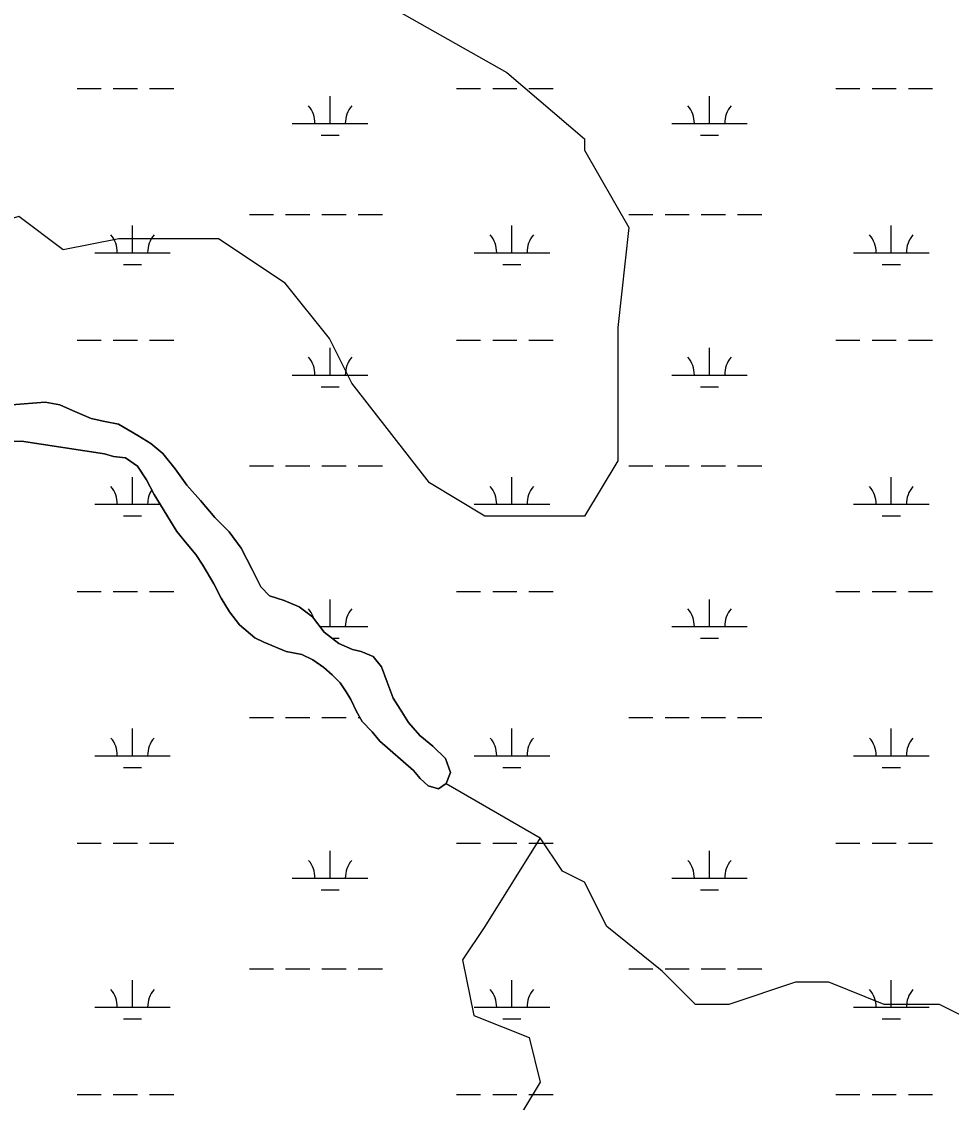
# Model space of a CAD drawing. Extents: x 3177185 to 3215018, y 812988 to 838321.
# Drawn here: x 3188306 to 3189536, y 819373 to 820802 of the extents above; entities that cross this region are included whole.
import ezdxf

# ---------------------------------------------------------------- set-up
doc = ezdxf.new("R2010")
doc.units = 0
for name, color, linetype in [('V-SITE-VEGE', 7, 'Continuous'), ('V-TOPO-SHOR', 7, 'Continuous'), ('V-WETL-SWMP', 7, 'Continuous')]:
    doc.layers.add(name, color=color, linetype=linetype)

msp = doc.modelspace()

# ---------------------------------------------------------------- linework, layer by layer
at = {"layer": 'V-SITE-VEGE'}
for p, q in [((3188336.6, 820299), (3188292.2, 820295.4)), ((3188356, 820295.3), (3188336.6, 820299)), ((3188372.7, 820287.8), (3188356, 820295.3)), ((3188397.8, 820277.4), (3188372.7, 820287.8)), ((3188415.5, 820273.1), (3188397.8, 820277.4)), ((3188433.7, 820269.5), (3188415.5, 820273.1)), ((3188459.5, 820254.8), (3188433.7, 820269.5)), ((3188288.1, 820246.7), (3188305.6, 820247.3)), ((3188305.6, 820247.3), (3188415.4, 820230.4)), ((3188476.5, 820244.3), (3188459.5, 820254.8)), ((3188492.5, 820230.8), (3188476.5, 820244.3)), ((3188415.4, 820230.4), (3188427.3, 820227)), ((3188427.3, 820227), (3188443.2, 820225.2)), ((3188443.2, 820225.2), (3188458.8, 820214)), ((3188508.9, 820210.4), (3188492.5, 820230.8)), ((3188458.8, 820214), (3188470.8, 820196)), ((3188524.3, 820189), (3188508.9, 820210.4)), ((3188470.8, 820196), (3188481, 820176.5)), ((3188542.2, 820168.7), (3188524.3, 820189)), ((3188481, 820176.5), (3188510.9, 820127.7)), ((3188561.1, 820146.4), (3188542.2, 820168.7)), ((3188580.1, 820127.3), (3188561.1, 820146.4)), ((3188510.9, 820127.7), (3188524.6, 820110.8)), ((3188596, 820105.7), (3188580.1, 820127.3)), ((3188524.6, 820110.8), (3188535.9, 820097.3)), ((3188610.5, 820077.4), (3188596, 820105.7)), ((3188535.9, 820097.3), (3188545.4, 820083)), ((3188545.4, 820083), (3188559.8, 820058.7)), ((3188621.9, 820054.5), (3188610.5, 820077.4)), ((3188559.8, 820058.7), (3188569.4, 820039.6)), ((3188633.5, 820042.6), (3188621.9, 820054.5)), ((3188569.4, 820039.6), (3188580.5, 820021.3)), ((3188652.8, 820036.3), (3188633.5, 820042.6)), ((3188672.7, 820027.9), (3188652.8, 820036.3)), ((3188580.5, 820021.3), (3188593.7, 820004.5)), ((3188690.2, 820014.8), (3188672.7, 820027.9)), ((3188593.7, 820004.5), (3188614.3, 819987.2)), ((3188705.7, 819994.5), (3188690.2, 820014.8)), ((3188725.3, 819979.6), (3188705.7, 819994.5)), ((3188614.3, 819987.2), (3188626.1, 819981.2)), ((3188626.1, 819981.2), (3188655.6, 819968.8)), ((3188743.3, 819971.7), (3188725.3, 819979.6)), ((3188655.6, 819968.8), (3188664.7, 819967.4)), ((3188664.7, 819967.4), (3188676.5, 819964.9)), ((3188676.5, 819964.9), (3188690.7, 819958)), ((3188754.7, 819969.1), (3188743.3, 819971.7)), ((3188770.5, 819962.6), (3188754.7, 819969.1)), ((3188781.7, 819948.6), (3188770.5, 819962.6)), ((3188690.7, 819958), (3188705.5, 819947.8)), ((3188705.5, 819947.8), (3188716.4, 819938.3)), ((3188789.4, 819928.6), (3188781.7, 819948.6)), ((3188716.4, 819938.3), (3188726.9, 819927.4)), ((3188726.9, 819927.4), (3188734.9, 819915.5)), ((3188796.9, 819907.3), (3188789.4, 819928.6)), ((3188734.9, 819915.5), (3188740.9, 819905.5)), ((3188740.9, 819905.5), (3188748.7, 819889.7)), ((3188806.6, 819892.7), (3188796.9, 819907.3)), ((3188748.7, 819889.7), (3188756, 819876.5)), ((3188817.2, 819875.3), (3188806.6, 819892.7)), ((3188756, 819876.5), (3188769.2, 819862.7)), ((3188832.2, 819858.1), (3188817.2, 819875.3)), ((3188769.2, 819862.7), (3188779.5, 819850.6)), ((3188779.5, 819850.6), (3188824, 819811.6)), ((3188849.8, 819843.9), (3188832.2, 819858.1)), ((3188866.5, 819827.4), (3188849.8, 819843.9)), ((3188873.1, 819809.1), (3188866.5, 819827.4)), ((3188824, 819811.6), (3188832.8, 819800.9)), ((3188867.4, 819794.6), (3188873.1, 819809.1)), ((3188832.8, 819800.9), (3188843.3, 819791.2)), ((3188843.3, 819791.2), (3188857, 819787.5)), ((3188857, 819787.5), (3188867.4, 819794.6))]:
    msp.add_line(p, q, dxfattribs=at)
msp.add_lwpolyline([(3188292.2, 820295.4), (3188336.6, 820299), (3188356, 820295.3), (3188372.7, 820287.8), (3188397.8, 820277.4), (3188415.5, 820273.1), (3188433.7, 820269.5), (3188459.5, 820254.8), (3188476.5, 820244.3), (3188492.5, 820230.8), (3188508.9, 820210.4), (3188524.3, 820189), (3188542.2, 820168.7), (3188561.1, 820146.4), (3188580.1, 820127.3), (3188596, 820105.7), (3188610.5, 820077.4), (3188621.9, 820054.5), (3188633.5, 820042.6), (3188652.8, 820036.3), (3188672.7, 820027.9), (3188690.2, 820014.8), (3188705.7, 819994.5), (3188725.3, 819979.6), (3188743.3, 819971.7), (3188754.7, 819969.1), (3188770.5, 819962.6), (3188781.7, 819948.6), (3188789.4, 819928.6), (3188796.9, 819907.3), (3188806.6, 819892.7), (3188817.2, 819875.3), (3188832.2, 819858.1), (3188849.8, 819843.9), (3188866.5, 819827.4), (3188873.1, 819809.1), (3188867.4, 819794.6), (3188857, 819787.5), (3188843.3, 819791.2), (3188832.8, 819800.9), (3188824, 819811.6), (3188779.5, 819850.6), (3188769.2, 819862.7), (3188756, 819876.5), (3188748.7, 819889.7), (3188740.9, 819905.5), (3188734.9, 819915.5), (3188726.9, 819927.4), (3188716.4, 819938.3), (3188705.5, 819947.8), (3188690.7, 819958), (3188676.5, 819964.9), (3188664.7, 819967.4), (3188655.6, 819968.8), (3188626.1, 819981.2), (3188614.3, 819987.2), (3188593.7, 820004.5), (3188580.5, 820021.3), (3188569.4, 820039.6), (3188559.8, 820058.7), (3188545.4, 820083), (3188535.9, 820097.3), (3188524.6, 820110.8), (3188510.9, 820127.7), (3188481, 820176.5), (3188470.8, 820196), (3188458.8, 820214), (3188443.2, 820225.2), (3188427.3, 820227), (3188415.4, 820230.4), (3188305.6, 820247.3), (3188288.1, 820246.7)], dxfattribs=at)
at = {"layer": 'V-TOPO-SHOR'}
for points in [[(3188784.4, 820827.1), (3188947.7, 820735), (3189050.4, 820647), (3189050.4, 820632.3), (3189109.1, 820529.6), (3189094.5, 820397.5), (3189094.5, 820324.1), (3189094.5, 820221.4), (3189050.4, 820148), (3188918.4, 820148), (3188845, 820192.1), (3188742.3, 820324.1), (3188712.9, 820382.8), (3188654.2, 820456.2), (3188566.2, 820514.9), (3188507.5, 820514.9), (3188434.1, 820514.9), (3188360.7, 820500.2), (3188302, 820544.3), (3188199.3, 820514.9), (3188081.9, 820470.9), (3188037.9, 820456.2), (3187993.8, 820426.9), (3187958, 820342.9)], [(3188288.1, 820246.7), (3188305.6, 820247.3), (3188415.4, 820230.4), (3188427.3, 820227), (3188443.2, 820225.2), (3188458.8, 820214), (3188470.8, 820196), (3188481, 820176.5), (3188510.9, 820127.7), (3188524.6, 820110.8), (3188535.9, 820097.3), (3188545.4, 820083), (3188559.8, 820058.7), (3188569.4, 820039.6), (3188580.5, 820021.3), (3188593.7, 820004.5), (3188614.3, 819987.2), (3188626.1, 819981.2), (3188655.6, 819968.8), (3188664.7, 819967.4), (3188676.5, 819964.9), (3188690.7, 819958), (3188705.5, 819947.8), (3188716.4, 819938.3), (3188726.9, 819927.4), (3188734.9, 819915.5), (3188740.9, 819905.5), (3188748.7, 819889.7), (3188756, 819876.5), (3188769.2, 819862.7), (3188779.5, 819850.6), (3188824, 819811.6), (3188832.8, 819800.9), (3188843.3, 819791.2), (3188857, 819787.5), (3188867.4, 819794.6), (3188873.1, 819809.1), (3188866.5, 819827.4), (3188849.8, 819843.9), (3188832.2, 819858.1), (3188817.2, 819875.3), (3188806.6, 819892.7), (3188796.9, 819907.3), (3188789.4, 819928.6), (3188781.7, 819948.6), (3188770.5, 819962.6), (3188754.7, 819969.1), (3188743.3, 819971.7), (3188725.3, 819979.6), (3188705.7, 819994.5), (3188690.2, 820014.8), (3188672.7, 820027.9), (3188652.8, 820036.3), (3188633.5, 820042.6), (3188621.9, 820054.5), (3188610.5, 820077.4), (3188596, 820105.7), (3188580.1, 820127.3), (3188561.1, 820146.4), (3188542.2, 820168.7), (3188524.3, 820189), (3188508.9, 820210.4), (3188492.5, 820230.8), (3188476.5, 820244.3), (3188459.5, 820254.8), (3188433.7, 820269.5), (3188415.5, 820273.1), (3188397.8, 820277.4), (3188372.7, 820287.8), (3188356, 820295.3), (3188336.6, 820299), (3188292.2, 820295.4)], [(3188867.4, 819794.6), (3188991.7, 819722.5), (3188918.4, 819605.1), (3188889, 819561), (3188903.7, 819487.7), (3188977.1, 819458.3), (3188991.7, 819399.6), (3188947.7, 819326.2), (3188947.7, 819223.5), (3189050.4, 819164.8), (3189079.8, 819135.5), (3189065.1, 819062.1), (3189094.5, 818974), (3189153.2, 818915.3), (3189182.5, 818886), (3189211.9, 818812.6), (3189270.6, 818753.9), (3189314.6, 818724.6), (3189373.3, 818695.2), (3189476, 818680.5), (3189534.7, 818651.2), (3189608.1, 818621.8)], [(3189578.7, 819473), (3189520, 819502.3), (3189446.7, 819502.3), (3189373.3, 819531.7), (3189329.3, 819531.7), (3189241.2, 819502.3), (3189197.2, 819502.3), (3189153.2, 819546.4), (3189079.8, 819605.1), (3189050.4, 819663.8), (3189021.1, 819678.4), (3188991.7, 819722.5)]]:
    msp.add_lwpolyline(points, dxfattribs=at)
at = {"layer": 'V-WETL-SWMP'}
for p, q in [((3188378.9, 820713.7), (3188410.9, 820713.7)), ((3188426.9, 820713.7), (3188458.9, 820713.7)), ((3188474.9, 820713.7), (3188506.9, 820713.7)), ((3188880.8, 820713.7), (3188912.8, 820713.7)), ((3188928.8, 820713.7), (3188960.8, 820713.7)), ((3188976.8, 820713.7), (3189008.8, 820713.7)), ((3189382.7, 820713.7), (3189414.7, 820713.7)), ((3189430.7, 820713.7), (3189462.7, 820713.7)), ((3189478.7, 820713.7), (3189510.7, 820713.7)), ((3188713.7, 820667.3), (3188713.7, 820703.3)), ((3189215.6, 820667.3), (3189215.6, 820703.3)), ((3188663.7, 820667.3), (3188763.7, 820667.3)), ((3189165.6, 820667.3), (3189265.6, 820667.3)), ((3188701.7, 820651.8), (3188725.7, 820651.8)), ((3189203.6, 820651.8), (3189227.6, 820651.8)), ((3188606.9, 820547.2), (3188638.9, 820547.2)), ((3188654.9, 820547.2), (3188686.9, 820547.2)), ((3188702.9, 820547.2), (3188734.9, 820547.2)), ((3188750.9, 820547.2), (3188782.9, 820547.2)), ((3189108.8, 820547.2), (3189140.8, 820547.2)), ((3189156.8, 820547.2), (3189188.8, 820547.2)), ((3189204.8, 820547.2), (3189236.8, 820547.2)), ((3189252.8, 820547.2), (3189284.8, 820547.2)), ((3188452.3, 820496.5), (3188452.3, 820532.5)), ((3188954.2, 820496.5), (3188954.2, 820532.5)), ((3189456.1, 820496.5), (3189456.1, 820532.5)), ((3188402.3, 820496.5), (3188502.3, 820496.5)), ((3188904.2, 820496.5), (3189004.2, 820496.5)), ((3189406.1, 820496.5), (3189506.1, 820496.5)), ((3188440.3, 820481), (3188464.3, 820481)), ((3188942.2, 820481), (3188966.2, 820481)), ((3189444.1, 820481), (3189468.1, 820481)), ((3188378.9, 820381), (3188410.9, 820381)), ((3188426.9, 820381), (3188458.9, 820381)), ((3188474.9, 820381), (3188506.9, 820381)), ((3188880.8, 820381), (3188912.8, 820381)), ((3188928.8, 820381), (3188960.8, 820381)), ((3188976.8, 820381), (3189008.8, 820381)), ((3189382.7, 820381), (3189414.7, 820381)), ((3189430.7, 820381), (3189462.7, 820381)), ((3189478.7, 820381), (3189510.7, 820381)), ((3188713.7, 820334.6), (3188713.7, 820370.6)), ((3189215.6, 820334.6), (3189215.6, 820370.6)), ((3188663.7, 820334.6), (3188763.7, 820334.6)), ((3189165.6, 820334.6), (3189265.6, 820334.6)), ((3188701.7, 820319.2), (3188725.7, 820319.2)), ((3189203.6, 820319.2), (3189227.6, 820319.2)), ((3188336.6, 820299), (3188292.2, 820295.4)), ((3188356, 820295.3), (3188336.6, 820299)), ((3188372.7, 820287.8), (3188356, 820295.3)), ((3188397.8, 820277.4), (3188372.7, 820287.8)), ((3188415.5, 820273.1), (3188397.8, 820277.4)), ((3188433.7, 820269.5), (3188415.5, 820273.1)), ((3188459.5, 820254.8), (3188433.7, 820269.5)), ((3188305.6, 820247.3), (3188415.4, 820230.4)), ((3188476.5, 820244.3), (3188459.5, 820254.8)), ((3188492.5, 820230.8), (3188476.5, 820244.3)), ((3188415.4, 820230.4), (3188427.3, 820227)), ((3188427.3, 820227), (3188443.2, 820225.2)), ((3188443.2, 820225.2), (3188458.8, 820214)), ((3188508.9, 820210.4), (3188492.5, 820230.8)), ((3188458.8, 820214), (3188470.8, 820196)), ((3188524.3, 820189), (3188508.9, 820210.4)), ((3188606.9, 820214.5), (3188638.9, 820214.5)), ((3188654.9, 820214.5), (3188686.9, 820214.5)), ((3188702.9, 820214.5), (3188734.9, 820214.5)), ((3188750.9, 820214.5), (3188782.9, 820214.5)), ((3189108.8, 820214.5), (3189140.8, 820214.5)), ((3189156.8, 820214.5), (3189188.8, 820214.5)), ((3189204.8, 820214.5), (3189236.8, 820214.5)), ((3189252.8, 820214.5), (3189284.8, 820214.5)), ((3188452.3, 820163.8), (3188452.3, 820199.8)), ((3188470.8, 820196), (3188481, 820176.5)), ((3188542.2, 820168.7), (3188524.3, 820189)), ((3188954.2, 820163.8), (3188954.2, 820199.8)), ((3189456.1, 820163.8), (3189456.1, 820199.8)), ((3188481, 820176.5), (3188510.9, 820127.7)), ((3188402.3, 820163.8), (3188488.8, 820163.8)), ((3188561.1, 820146.4), (3188542.2, 820168.7)), ((3188904.2, 820163.8), (3189004.2, 820163.8)), ((3189406.1, 820163.8), (3189506.1, 820163.8)), ((3188440.3, 820148.4), (3188464.3, 820148.4)), ((3188580.1, 820127.3), (3188561.1, 820146.4)), ((3188942.2, 820148.4), (3188966.2, 820148.4)), ((3189444.1, 820148.4), (3189468.1, 820148.4)), ((3188510.9, 820127.7), (3188524.6, 820110.8)), ((3188596, 820105.7), (3188580.1, 820127.3)), ((3188524.6, 820110.8), (3188535.9, 820097.3)), ((3188610.5, 820077.4), (3188596, 820105.7)), ((3188535.9, 820097.3), (3188545.4, 820083)), ((3188545.4, 820083), (3188559.8, 820058.7)), ((3188621.9, 820054.5), (3188610.5, 820077.4)), ((3188378.9, 820048.4), (3188410.9, 820048.4)), ((3188426.9, 820048.4), (3188458.9, 820048.4)), ((3188474.9, 820048.4), (3188506.9, 820048.4)), ((3188559.8, 820058.7), (3188569.4, 820039.6)), ((3188633.5, 820042.6), (3188621.9, 820054.5)), ((3188880.8, 820048.4), (3188912.8, 820048.4)), ((3188928.8, 820048.4), (3188960.8, 820048.4)), ((3188976.8, 820048.4), (3189008.8, 820048.4)), ((3189382.7, 820048.4), (3189414.7, 820048.4)), ((3189430.7, 820048.4), (3189462.7, 820048.4)), ((3189478.7, 820048.4), (3189510.7, 820048.4)), ((3188569.4, 820039.6), (3188580.5, 820021.3)), ((3188652.8, 820036.3), (3188633.5, 820042.6)), ((3188672.7, 820027.9), (3188652.8, 820036.3)), ((3188713.7, 820001.9), (3188713.7, 820037.9)), ((3189215.6, 820001.9), (3189215.6, 820037.9)), ((3188580.5, 820021.3), (3188593.7, 820004.5)), ((3188690.2, 820014.8), (3188672.7, 820027.9)), ((3188593.7, 820004.5), (3188614.3, 819987.2)), ((3188705.7, 819994.5), (3188690.2, 820014.8)), ((3188700, 820001.9), (3188763.7, 820001.9)), ((3188725.3, 819979.6), (3188705.7, 819994.5)), ((3189165.6, 820001.9), (3189265.6, 820001.9)), ((3188614.3, 819987.2), (3188626.1, 819981.2)), ((3188626.1, 819981.2), (3188655.6, 819968.8)), ((3188716.2, 819986.5), (3188725.7, 819986.5)), ((3188743.3, 819971.7), (3188725.3, 819979.6)), ((3189203.6, 819986.5), (3189227.6, 819986.5)), ((3188655.6, 819968.8), (3188664.7, 819967.4)), ((3188664.7, 819967.4), (3188676.5, 819964.9)), ((3188676.5, 819964.9), (3188690.7, 819958)), ((3188754.7, 819969.1), (3188743.3, 819971.7)), ((3188770.5, 819962.6), (3188754.7, 819969.1)), ((3188781.7, 819948.6), (3188770.5, 819962.6)), ((3188690.7, 819958), (3188705.5, 819947.8)), ((3188705.5, 819947.8), (3188716.4, 819938.3)), ((3188789.4, 819928.6), (3188781.7, 819948.6)), ((3188716.4, 819938.3), (3188726.9, 819927.4)), ((3188726.9, 819927.4), (3188734.9, 819915.5)), ((3188796.9, 819907.3), (3188789.4, 819928.6)), ((3188734.9, 819915.5), (3188740.9, 819905.5)), ((3188740.9, 819905.5), (3188748.7, 819889.7)), ((3188806.6, 819892.7), (3188796.9, 819907.3)), ((3188748.7, 819889.7), (3188756, 819876.5)), ((3188817.2, 819875.3), (3188806.6, 819892.7)), ((3188606.9, 819881.9), (3188638.9, 819881.9)), ((3188654.9, 819881.9), (3188686.9, 819881.9)), ((3188702.9, 819881.9), (3188734.9, 819881.9)), ((3188750.9, 819881.9), (3188753.1, 819881.9)), ((3188756, 819876.5), (3188769.2, 819862.7)), ((3188832.2, 819858.1), (3188817.2, 819875.3)), ((3189108.8, 819881.9), (3189140.8, 819881.9)), ((3189156.8, 819881.9), (3189188.8, 819881.9)), ((3189204.8, 819881.9), (3189236.8, 819881.9)), ((3189252.8, 819881.9), (3189284.8, 819881.9)), ((3188452.3, 819831.1), (3188452.3, 819867.1)), ((3188769.2, 819862.7), (3188779.5, 819850.6)), ((3188954.2, 819831.1), (3188954.2, 819867.1)), ((3189456.1, 819831.1), (3189456.1, 819867.1)), ((3188779.5, 819850.6), (3188824, 819811.6)), ((3188849.8, 819843.9), (3188832.2, 819858.1)), ((3188866.5, 819827.4), (3188849.8, 819843.9)), ((3188402.3, 819831.1), (3188502.3, 819831.1)), ((3188873.1, 819809.1), (3188866.5, 819827.4)), ((3188904.2, 819831.1), (3189004.2, 819831.1)), ((3189406.1, 819831.1), (3189506.1, 819831.1)), ((3188440.3, 819815.7), (3188464.3, 819815.7)), ((3188824, 819811.6), (3188832.8, 819800.9)), ((3188867.4, 819794.6), (3188873.1, 819809.1)), ((3188942.2, 819815.7), (3188966.2, 819815.7)), ((3189444.1, 819815.7), (3189468.1, 819815.7)), ((3188832.8, 819800.9), (3188843.3, 819791.2)), ((3188843.3, 819791.2), (3188857, 819787.5)), ((3188857, 819787.5), (3188867.4, 819794.6)), ((3188378.9, 819715.7), (3188410.9, 819715.7)), ((3188426.9, 819715.7), (3188458.9, 819715.7)), ((3188474.9, 819715.7), (3188506.9, 819715.7)), ((3188713.7, 819669.2), (3188713.7, 819705.2)), ((3188880.8, 819715.7), (3188912.8, 819715.7)), ((3188928.8, 819715.7), (3188960.8, 819715.7)), ((3188976.8, 819715.7), (3189008.8, 819715.7)), ((3189215.6, 819669.2), (3189215.6, 819705.2)), ((3189382.7, 819715.7), (3189414.7, 819715.7)), ((3189430.7, 819715.7), (3189462.7, 819715.7)), ((3189478.7, 819715.7), (3189510.7, 819715.7)), ((3188663.7, 819669.2), (3188763.7, 819669.2)), ((3189165.6, 819669.2), (3189265.6, 819669.2)), ((3188701.7, 819653.8), (3188725.7, 819653.8)), ((3189203.6, 819653.8), (3189227.6, 819653.8)), ((3188606.9, 819549.2), (3188638.9, 819549.2)), ((3188654.9, 819549.2), (3188686.9, 819549.2)), ((3188702.9, 819549.2), (3188734.9, 819549.2)), ((3188750.9, 819549.2), (3188782.9, 819549.2)), ((3189108.8, 819549.2), (3189140.8, 819549.2)), ((3189156.8, 819549.2), (3189188.8, 819549.2)), ((3189204.8, 819549.2), (3189236.8, 819549.2)), ((3189252.8, 819549.2), (3189284.8, 819549.2)), ((3188452.3, 819498.4), (3188452.3, 819534.4)), ((3188954.2, 819498.4), (3188954.2, 819534.4)), ((3189456.1, 819498.4), (3189456.1, 819534.4)), ((3188402.3, 819498.4), (3188502.3, 819498.4)), ((3188904.2, 819498.4), (3189004.2, 819498.4)), ((3189406.1, 819498.4), (3189506.1, 819498.4)), ((3188440.3, 819483), (3188464.3, 819483)), ((3188942.2, 819483), (3188966.2, 819483)), ((3189444.1, 819483), (3189468.1, 819483)), ((3188378.9, 819383), (3188410.9, 819383)), ((3188426.9, 819383), (3188458.9, 819383)), ((3188474.9, 819383), (3188506.9, 819383)), ((3188880.8, 819383), (3188912.8, 819383)), ((3188928.8, 819383), (3188960.8, 819383)), ((3188976.8, 819383), (3189008.8, 819383)), ((3189382.7, 819383), (3189414.7, 819383)), ((3189430.7, 819383), (3189462.7, 819383)), ((3189478.7, 819383), (3189510.7, 819383))]:
    msp.add_line(p, q, dxfattribs=at)
for centre, start, end in [((3188658.5, 820667.7), 359.2282, 40.7718), ((3188769, 820667.7), 139.2282, 180.7718), ((3189160.4, 820667.7), 359.2282, 40.7718), ((3189270.9, 820667.7), 139.2282, 180.7718), ((3188397, 820496.9), 359.2282, 40.7718), ((3188507.5, 820496.9), 139.2282, 180.7718), ((3188898.9, 820496.9), 359.2282, 40.7718), ((3189009.4, 820496.9), 139.2282, 180.7718), ((3189400.8, 820496.9), 359.2282, 40.7718), ((3189511.3, 820496.9), 139.2282, 180.7718), ((3188658.5, 820335.1), 359.2282, 40.7718), ((3188769, 820335.1), 139.2282, 180.7718), ((3189160.4, 820335.1), 359.2282, 40.7718), ((3189270.9, 820335.1), 139.2282, 180.7718), ((3188397, 820164.3), 359.2282, 40.7718), ((3188507.5, 820164.3), 147.9847, 180.7718), ((3188898.9, 820164.3), 359.2282, 40.7718), ((3189009.4, 820164.3), 139.2282, 180.7718), ((3189400.8, 820164.3), 359.2282, 40.7718), ((3189511.3, 820164.3), 139.2282, 180.7718), ((3188658.5, 820002.4), 15.4675, 40.7718), ((3188769, 820002.4), 139.2282, 180.7718), ((3189160.4, 820002.4), 359.2282, 40.7718), ((3189270.9, 820002.4), 139.2282, 180.7718), ((3188397, 819831.6), 359.2282, 40.7718), ((3188507.5, 819831.6), 139.2282, 180.7718), ((3188898.9, 819831.6), 359.2282, 40.7718), ((3189009.4, 819831.6), 139.2282, 180.7718), ((3189400.8, 819831.6), 359.2282, 40.7718), ((3189511.3, 819831.6), 139.2282, 180.7718), ((3188658.5, 819669.7), 359.2282, 40.7718), ((3188769, 819669.7), 139.2282, 180.7718), ((3189160.4, 819669.7), 359.2282, 40.7718), ((3189270.9, 819669.7), 139.2282, 180.7718), ((3188397, 819498.9), 359.2282, 40.7718), ((3188507.5, 819498.9), 139.2282, 180.7718), ((3188898.9, 819498.9), 359.2282, 40.7718), ((3189009.4, 819498.9), 139.2282, 180.7718), ((3189400.8, 819498.9), 359.2282, 40.7718), ((3189511.3, 819498.9), 139.2282, 180.7718)]:
    msp.add_arc(centre, 35.2, start, end, dxfattribs=at)

doc.saveas('drawing.dxf')
